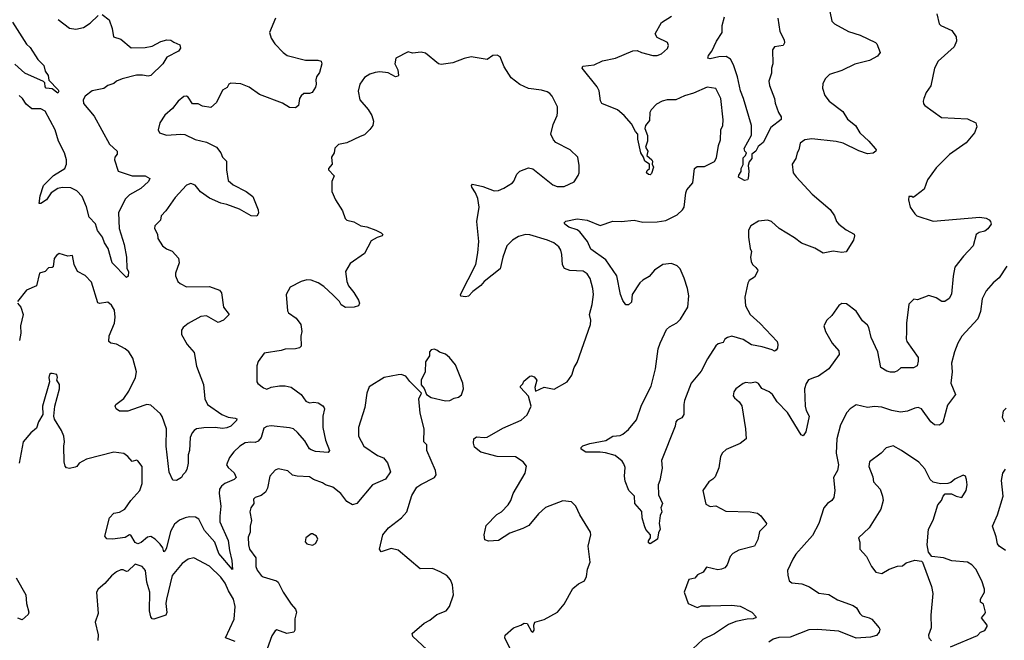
# Model space of a CAD drawing. Extents: x 2056909 to 2160450, y 827444 to 1016825.
# Tile 425 of 501: x 2090628 to 2097512, y 993658 to 997994. Entities that reach past the tile are written whole.
import ezdxf

# ---------------------------------------------------------------- set-up
doc = ezdxf.new("R2010")
doc.units = 0

msp = doc.modelspace()

# ---------------------------------------------------------------- linework, layer by layer
at = {"layer": '0CON10XD'}
for points in [[(2091205, 998031.2), (2091253.6, 997993.6), (2091274.2, 997934.2), (2091283.8, 997875), (2091335, 997857.5), (2091407.1, 997797.1), (2091505, 997800), (2091555, 997809.4), (2091615, 997842.5), (2091657, 997853), (2091685, 997852.5), (2091705, 997836.7), (2091748.3, 997818.3), (2091752.5, 997795), (2091738.8, 997775), (2091657.2, 997732.8), (2091629.1, 997685), (2091545.5, 997604.5), (2091525, 997599.4), (2091486.8, 997606.8), (2091445, 997607.9), (2091345, 997581.1), (2091305, 997565.6), (2091285, 997548.6), (2091245, 997535.8), (2091216.6, 997513.4), (2091135, 997498), (2091085, 997461.2), (2091071.4, 997435), (2091075, 997410), (2091149.5, 997319.5), (2091255.7, 997125), (2091310, 997075), (2091310, 997055), (2091294, 997035), (2091290, 997015), (2091315.5, 996935.5), (2091413.5, 996903.5), (2091505, 996902.9), (2091536.7, 996885), (2091529.2, 996865), (2091474.2, 996815), (2091395, 996770), (2091365, 996740), (2091319.5, 996645), (2091324.2, 996535.8), (2091357.3, 996425), (2091374.4, 996335), (2091377, 996257), (2091387.5, 996235), (2091386.4, 996203.6), (2091375, 996192.5), (2091275, 996296), (2091247, 996397), (2091221.5, 996435), (2091206.2, 996476.2), (2091171.9, 996521.9), (2091158.7, 996568.7), (2091113.1, 996615), (2091095, 996686.2), (2091065, 996758.8), (2091028.1, 996798.1), (2090985, 996820), (2090925, 996821.1), (2090895, 996815.5), (2090848.6, 996785), (2090815, 996735.7), (2090775, 996710), (2090765, 996710), (2090772, 996765), (2090793.4, 996836.6), (2090863.8, 996906.2), (2090944.4, 996955.6), (2090954.4, 996985), (2090955.7, 997014.3), (2090941.5, 997065), (2090899.5, 997145), (2090875, 997225.7), (2090805.8, 997355.8), (2090775, 997370.9), (2090712.9, 997372.9), (2090674, 997405), (2090648, 997445), (2090623.8, 997465)], [(2090896.1, 997996.1), (2090975.7, 997935.7), (2091021.3, 997928.7), (2091075, 997941.1), (2091119.5, 997970.5), (2091175.6, 998024.4)], [(2092415.8, 998005), (2092374.2, 997905), (2092386.1, 997866.1), (2092412, 997825), (2092468.8, 997765), (2092497.5, 997745), (2092625, 997712.5), (2092711.7, 997711.7), (2092735.8, 997705.8), (2092741.2, 997685), (2092723.8, 997625), (2092703.8, 997595), (2092698, 997575), (2092700.8, 997545), (2092695.9, 997524.1), (2092672.5, 997485), (2092655, 997478.8), (2092615, 997478.8), (2092595, 997463.3), (2092583.8, 997445), (2092576.2, 997395), (2092555, 997378.8), (2092515, 997380.8), (2092465, 997412), (2092305, 997472.9), (2092232, 997522), (2092175, 997546.4), (2092105, 997550.8), (2092090, 997545), (2092078.3, 997521.7), (2092045, 997501.2), (2092003.8, 997415), (2091965, 997380), (2091905, 997391.2), (2091875, 997406.7), (2091835, 997407.5), (2091805, 997453.3), (2091795, 997460), (2091775, 997458.8), (2091735.8, 997424.2), (2091696.6, 997373.4), (2091641.5, 997328.5), (2091606.9, 997273.1), (2091595.7, 997225.7), (2091605, 997204), (2091655, 997187.5), (2091754.2, 997194.2), (2091781.3, 997191.3), (2091855, 997158.6), (2091935, 997139.5), (2092004, 997105), (2092034, 997065), (2092046.2, 997035), (2092073.8, 997005), (2092074.1, 996945.9), (2092085, 996870), (2092121.3, 996841.3), (2092211.2, 996795), (2092258.7, 996758.7), (2092294, 996665), (2092296.4, 996643.6), (2092285, 996622.5), (2092245.9, 996624.1), (2092165, 996670.5), (2092075, 996704.3), (2092035, 996712.5), (2091955, 996747.5), (2091891.4, 996791.4), (2091855, 996837.5), (2091825, 996850), (2091795, 996838), (2091715, 996752.5), (2091650.3, 996659.7), (2091616.2, 996625), (2091611.2, 996595), (2091573.8, 996555), (2091570, 996535), (2091590.8, 996495), (2091594.2, 996465), (2091626, 996415), (2091655, 996392.5), (2091695, 996376.2), (2091738.9, 996328.9), (2091741.9, 996295), (2091716.4, 996223.6), (2091716.7, 996205), (2091733.8, 996165), (2091750.3, 996150.3), (2091795, 996129.2), (2091955, 996130.6), (2092025.7, 996105.7), (2092038, 996085), (2092052, 995985), (2092093.3, 995935), (2092053.3, 995895), (2092015, 995878.6), (2091935, 995924.4), (2091895, 995921.4), (2091805, 995871.4), (2091771.2, 995845), (2091758, 995825), (2091760, 995795), (2091798.8, 995725), (2091848.7, 995668.7), (2091863.7, 995573.7), (2091912.2, 995445), (2091921.5, 995345), (2091940, 995305), (2092041.2, 995235), (2092085, 995217.8), (2092135, 995210.8), (2092146, 995205), (2092143.8, 995195), (2092104, 995155), (2092075, 995143.9), (2092045, 995138.9), (2091995, 995145.5), (2091915, 995143.7), (2091865, 995136.1), (2091848.6, 995125), (2091832.7, 995107.3), (2091819.4, 995075), (2091815.8, 994985), (2091806, 994955), (2091806, 994895), (2091797.3, 994852.7), (2091785, 994830), (2091767.5, 994815), (2091760, 994795), (2091725, 994774), (2091698.3, 994778.3), (2091673.6, 994833.6), (2091652.8, 995015), (2091654.6, 995135), (2091623.1, 995223.1), (2091611.7, 995241.7), (2091545, 995302), (2091515.7, 995305.7), (2091495, 995300)], [(2096292.3, 998052.3), (2096305, 997983.3), (2096323.3, 997965), (2096422.1, 997912.1), (2096505, 997885.6), (2096610, 997835), (2096620, 997825), (2096643.3, 997765), (2096625, 997740), (2096570, 997710), (2096467.3, 997682.7), (2096375, 997640), (2096289.3, 997610.7), (2096259.3, 997580.7), (2096243.6, 997546.4), (2096240, 997515), (2096256, 997466), (2096286, 997425), (2096382.7, 997352.7), (2096415, 997298.8), (2096471.4, 997255), (2096500.8, 997205), (2096565.4, 997145.4), (2096608.8, 997095), (2096616.2, 997085), (2096612.5, 997075), (2096595, 997061.2), (2096555, 997056.9), (2096495, 997078.2), (2096385, 997131.8), (2096335, 997144.6), (2096165, 997161.4), (2096115.9, 997154.1), (2096085, 997132.5), (2096076.2, 997085), (2096063.8, 997065), (2096053.8, 997025), (2096028.8, 996985), (2096036.2, 996925), (2096056.7, 996896.7), (2096168.8, 996775), (2096295, 996668), (2096324.2, 996625), (2096339.2, 996585), (2096355, 996566), (2096405, 996527.1), (2096462.5, 996495), (2096465.3, 996485), (2096456.2, 996455), (2096405, 996373.3), (2096375, 996367.5), (2096315, 996377.8), (2096245.9, 996364.1), (2096187.4, 996397.4), (2096092.9, 996432.9), (2096045, 996471.2), (2095938.5, 996535), (2095885, 996585.5), (2095855, 996594.4), (2095792.8, 996587.2), (2095738.8, 996555), (2095724.2, 996525), (2095722.5, 996475), (2095735.7, 996395.7), (2095744.3, 996375), (2095737.5, 996335), (2095742.5, 996305), (2095751.4, 996285), (2095774.1, 996264.1), (2095788.5, 996245), (2095785.6, 996235), (2095764.3, 996195.7), (2095728.2, 996171.8), (2095717.4, 996152.6), (2095697.1, 996055), (2095702.5, 995995), (2095734.5, 995935), (2095805, 995872.9), (2095922.5, 995745), (2095928.8, 995725), (2095925, 995700), (2095917.5, 995685), (2095905, 995677.5), (2095888.8, 995688.8), (2095819.5, 995709.5), (2095745, 995723.8), (2095685, 995760), (2095607.6, 995782.4), (2095576.2, 995775), (2095558.5, 995761.5), (2095545, 995740), (2095510.2, 995729.8), (2095494.6, 995715.4), (2095436.5, 995625), (2095391.4, 995538.6), (2095322.9, 995455), (2095276.5, 995335), (2095270.8, 995305), (2095271.4, 995235), (2095257.6, 995212.4), (2095225, 995197.5), (2095214.3, 995185), (2095209.5, 995155), (2095115.9, 994914.1), (2095119.5, 994860.5), (2095103.3, 994775), (2095091.2, 994745), (2095094, 994675), (2095121.2, 994615), (2095110, 994585), (2095116.2, 994555), (2095105, 994530), (2095098.8, 994475), (2095106.7, 994435), (2095095, 994410), (2095087.5, 994365), (2095035, 994332.5), (2095025, 994340), (2095023.6, 994353.6), (2095037.5, 994375), (2095037.5, 994395), (2095005, 994433.3), (2094995, 994457.5), (2094980.6, 994515), (2094977.6, 994557.6), (2094929.4, 994615), (2094926.9, 994665), (2094887.7, 994705), (2094861.2, 994771.2), (2094856.1, 994805), (2094861.1, 994865), (2094852.4, 994892.4), (2094839.7, 994909.7), (2094790.3, 994950.3), (2094722.9, 994967.1), (2094687.1, 994972.9), (2094585, 994972), (2094554.1, 994994.1), (2094553.3, 995005), (2094565, 995016), (2094615, 995033.8), (2094725, 995054), (2094775, 995085.8), (2094825, 995090), (2094845, 995098.6), (2094885, 995131.4), (2094940.6, 995199.4), (2094975, 995302), (2095043.6, 995435), (2095073.8, 995555), (2095090.9, 995695), (2095105.4, 995734.6), (2095150.2, 995829.8), (2095171.2, 995848.8), (2095222.4, 995877.6), (2095248.2, 995901.8), (2095298, 995985), (2095305.3, 996065.3), (2095296.1, 996116.1), (2095272.5, 996187.5), (2095244.5, 996254.5), (2095225, 996274.2), (2095185, 996290), (2095125, 996284.4), (2095067.1, 996245), (2095028.8, 996201.2), (2094984.7, 996175.3), (2094964, 996156), (2094910.8, 996075), (2094905, 996021.2), (2094885, 996003.3), (2094865, 996002.5), (2094845, 996032.5), (2094828, 996075), (2094802, 996205), (2094726.3, 996316.3), (2094622, 996392), (2094598.6, 996445), (2094543.4, 996513.4), (2094525.6, 996525.6), (2094468, 996545), (2094438.8, 996565), (2094433.8, 996575), (2094445, 996587.1), (2094525, 996602.7), (2094595, 996593.6), (2094685, 996555.6), (2094775, 996588), (2094834, 996584)], [(2094834, 996584), (2094925, 996593.8), (2094985, 996580.8), (2095085, 996581.4), (2095145, 996591.9), (2095225, 996632), (2095261.2, 996665), (2095274.2, 996685), (2095284.4, 996785.6), (2095292, 996805), (2095334, 996855), (2095346.2, 996955), (2095365, 996968.6), (2095415, 996968), (2095485, 997004.3), (2095500.3, 997029.7), (2095514.3, 997115), (2095527.5, 997155), (2095530, 997225), (2095544, 997255), (2095545.8, 997295), (2095530.6, 997445), (2095495, 997513.3), (2095435, 997522.2), (2095338.8, 997481.2), (2095275, 997463.6), (2095214.6, 997435.4), (2095155, 997433.5), (2095120, 997425), (2095080, 997405), (2095042.5, 997365), (2095034.3, 997345), (2095030.5, 997289.5), (2095004, 997255), (2094998, 997235), (2095016, 997185), (2095016.2, 997145), (2095002.5, 997105), (2095020, 997075), (2095012.5, 997045), (2095047.5, 997015), (2095052.5, 997005), (2095050, 996985), (2095060, 996965), (2095045, 996920), (2095035, 996910), (2095025, 996912.5), (2095010, 996925), (2095015, 996940), (2095030, 996955), (2095030, 996985), (2094997.5, 997005), (2094990, 997035), (2094971.2, 997065), (2094949.3, 997159.3), (2094950, 997195), (2094932.5, 997212.5), (2094905, 997266.7), (2094855, 997326.2), (2094807.5, 997365), (2094698.3, 997408.3), (2094688.8, 997428.8), (2094678.3, 997498.3), (2094665.7, 997525.7), (2094560, 997655), (2094565, 997670), (2094645, 997678.6), (2094702.7, 997707.3), (2094793.9, 997726.1), (2094915, 997776.7), (2094945, 997780), (2094975, 997766.2), (2095055, 997743.8), (2095085, 997744), (2095114.1, 997755.9), (2095157.3, 997792.7), (2095164, 997815), (2095156.2, 997835), (2095085, 997870), (2095070, 997895), (2095114.3, 997975.7), (2095185, 998018.8)], [(2095928.8, 998005), (2095942, 997912), (2095972.9, 997855), (2095976, 997834), (2095965.6, 997814.4), (2095906.1, 997803.9), (2095890, 997785), (2095894, 997685), (2095884, 997655), (2095885, 997620), (2095866.2, 997565), (2095870, 997535), (2095905.7, 997445), (2095910.3, 997410.3), (2095934, 997345), (2095952.5, 997315), (2095952.5, 997297.5), (2095878.2, 997241.8), (2095825, 997136.7), (2095790.5, 997109.5), (2095774.1, 997075.9), (2095747.5, 997055), (2095746, 997025), (2095728.8, 997001.2), (2095721.2, 996975), (2095725.7, 996935.7), (2095722, 996885), (2095716.2, 996875), (2095695, 996870.8), (2095654, 996895), (2095655, 996907.5), (2095671.2, 996935), (2095671.2, 996955), (2095686.2, 996983.8), (2095685, 997030), (2095702.5, 997045), (2095710, 997065), (2095697.5, 997075), (2095693.8, 997095), (2095743.2, 997186.8), (2095744.3, 997255), (2095688.8, 997445), (2095666.9, 997496.9), (2095647.1, 997595), (2095619, 997679), (2095598.5, 997718.5), (2095568.1, 997738.1), (2095515, 997734.6), (2095455, 997721.4), (2095440, 997725), (2095444.4, 997745), (2095467.1, 997775), (2095500.6, 997845), (2095538.5, 997905), (2095539.5, 997955), (2095555.7, 998014.3)], [(2097038.8, 998035), (2097056.7, 997965), (2097066.7, 997955), (2097145, 997920), (2097175.8, 997875.8), (2097177.5, 997845), (2097161.2, 997805), (2097049.2, 997705), (2097024, 997655), (2096997.6, 997532.4), (2096966.2, 997485), (2096948.8, 997445), (2096944, 997425), (2096947.7, 997407.7), (2096955.9, 997395.9), (2097072.3, 997312.3), (2097255, 997301.2), (2097313.3, 997273.3), (2097318.8, 997245), (2097303.8, 997205), (2097245, 997133.8), (2097127.3, 997052.7), (2097035, 996958.8), (2096973.8, 996875), (2096950.7, 996809.3), (2096890, 996765), (2096875, 996752.5), (2096865, 996760), (2096845, 996760), (2096842.5, 996735), (2096853.3, 996685), (2096885, 996637.5), (2096900, 996625), (2097015, 996586.7), (2097340, 996615), (2097385, 996606.7), (2097405.5, 996595.5), (2097416.2, 996585), (2097418.8, 996565), (2097397, 996533), (2097375, 996516.2), (2097335, 996507.1), (2097315.6, 996494.4), (2097294.2, 996415), (2097226.9, 996343.1), (2097165.6, 996264.4), (2097153.4, 996203.4), (2097142.1, 996077.9), (2097125, 996046.7), (2097095, 996026.2), (2097075, 996025.8), (2097035, 996050.8), (2096985, 996066.7), (2096905, 996037.5), (2096878.3, 996041.7), (2096845, 996007.5), (2096828.1, 995875), (2096828.9, 995811.1), (2096825.6, 995765), (2096830.6, 995745), (2096908.6, 995635), (2096910.5, 995609.5), (2096903.3, 995575), (2096877.7, 995562.3), (2096787.7, 995562.3), (2096765, 995540), (2096745, 995531.2), (2096715, 995531.2), (2096689.7, 995539.7), (2096649.2, 995565), (2096626.4, 995675), (2096581.5, 995775), (2096564.3, 995845), (2096555, 995861.2), (2096520.7, 995890.7), (2096475, 995958), (2096408.3, 996008.3), (2096375, 996011.2), (2096355, 995996.7), (2096305, 995926.7), (2096270, 995895), (2096250, 995855), (2096262.5, 995815), (2096308, 995735), (2096355, 995680), (2096357.5, 995655), (2096285, 995555.7), (2096212, 995505), (2096184.6, 995495.4)], [(2090576.5, 997976.5), (2090675, 997824.6), (2090700.1, 997800.1), (2090755, 997716.2), (2090796.7, 997675), (2090806.2, 997635), (2090828, 997605), (2090831.7, 997571.7), (2090896.9, 997505), (2090902, 997495), (2090895, 997481.2), (2090855, 997512), (2090814, 997515), (2090806, 997525), (2090803.3, 997553.3), (2090793.8, 997563.8), (2090665, 997620.5), (2090595, 997683.5)], [(2094054, 993604), (2094020, 993675), (2094022, 993695), (2094080.6, 993745), (2094130.6, 993765), (2094155, 993777.7), (2094175, 993776), (2094205, 993720), (2094215, 993715.6), (2094225, 993730), (2094222.2, 993765), (2094230, 993785), (2094295, 993802.9), (2094388, 993855), (2094435, 993910), (2094495, 994020), (2094535, 994053.3), (2094577.3, 994072.7), (2094590.8, 994105), (2094597.5, 994155), (2094617.1, 994205), (2094601.5, 994315), (2094620, 994395), (2094617.5, 994415), (2094544.4, 994535), (2094515.8, 994595), (2094485.6, 994625.6), (2094425, 994631.9), (2094303.6, 994586.4), (2094255, 994541.1), (2094188.5, 994461.5), (2094145, 994438.9), (2094055, 994406.9), (2093975, 994355.8), (2093905, 994350), (2093879.3, 994359.3), (2093876.2, 994395), (2093889.5, 994460.5), (2093963.8, 994536.2), (2093995.7, 994555), (2094042.5, 994605), (2094060.8, 994635), (2094078.1, 994685), (2094162.5, 994825), (2094172, 994875), (2094148.8, 994905), (2094095, 994940.6), (2093965, 994943.5), (2093852.4, 994972.4), (2093808.3, 995008.3), (2093800, 995035), (2093803.8, 995065), (2093820.9, 995079.1), (2093875, 995074.3), (2093895, 995078.6), (2094005, 995140), (2094135, 995197.5), (2094175, 995233.8), (2094204, 995295), (2094184, 995364), (2094130, 995425), (2094130, 995435), (2094145, 995450), (2094151.7, 995468.3), (2094195, 995503.3), (2094205, 995506.7), (2094225, 995498.8), (2094243.8, 995475), (2094230, 995425), (2094235, 995400), (2094295, 995426.7), (2094365, 995413.8), (2094455, 995463.3), (2094488.3, 995511.7), (2094504.3, 995565), (2094525, 995598.8), (2094619.1, 995865), (2094620.9, 995895), (2094611.5, 995935), (2094631.1, 996005), (2094638.8, 996075), (2094635.3, 996115.3), (2094615.9, 996185.9), (2094595, 996220), (2094567.6, 996237.6), (2094475, 996241.5), (2094437.5, 996255), (2094422.9, 996282.9), (2094418.8, 996355), (2094411.5, 996385), (2094397.9, 996407.9), (2094362.9, 996435), (2094318, 996455), (2094195, 996492.2), (2094165, 996493.8), (2094115, 996479.1), (2094072.5, 996455), (2094034.4, 996415), (2094005.6, 996335), (2093987.1, 996252.9), (2093875, 996165.8), (2093851.7, 996138.3), (2093795, 996095.8), (2093765, 996062.9), (2093745, 996057.1), (2093712.5, 996062.5), (2093708.8, 996075), (2093816.4, 996285), (2093831.2, 996365), (2093837.3, 996445), (2093824.4, 996585), (2093840, 996685), (2093831.4, 996745), (2093815.4, 996785.4), (2093788, 996825), (2093786.2, 996835), (2093794.1, 996845.9), (2093865, 996830), (2093945, 996798), (2093975, 996800), (2094013.6, 996816.4), (2094072.5, 996855), (2094083.6, 996866.4), (2094103.8, 996915), (2094124.4, 996935.6), (2094185, 996958.6), (2094215, 996952.5), (2094355, 996841.2), (2094385, 996828.8), (2094435, 996828), (2094505, 996861.2), (2094533.3, 996905), (2094540, 996925), (2094540, 996975), (2094530, 997035), (2094476.7, 997085), (2094377.2, 997137.2), (2094360.8, 997155), (2094342, 997195), (2094356.9, 997263.1), (2094385.7, 997325), (2094388, 997345), (2094386.7, 997385), (2094350.5, 997460.5), (2094335, 997478.8), (2094315, 997490), (2094275, 997501.9), (2094185, 997514.4), (2094125, 997541.8), (2094065, 997588.6), (2094015.8, 997665), (2093986.1, 997736.1), (2093965, 997747.5), (2093935, 997743.3), (2093895, 997716.7), (2093785, 997736.2), (2093735, 997724), (2093655, 997692), (2093575, 997681.2), (2093555, 997686.7), (2093465, 997760), (2093435, 997766.7), (2093375, 997760), (2093345, 997770), (2093256.7, 997725), (2093251.2, 997685), (2093272, 997645), (2093276.2, 997605), (2093270.7, 997599.3), (2093255, 997596.2), (2093205, 997622.9), (2093145, 997630.6), (2093113.4, 997626.6), (2093075.7, 997614.3), (2093038.3, 997591.7), (2093006, 997545), (2092994.3, 997495), (2093005.8, 997435), (2093065, 997366.2), (2093089.2, 997325), (2093102, 997285), (2093095.8, 997255), (2093075, 997228), (2093038.9, 997191.1), (2093008, 997178), (2092915, 997134.2), (2092857.3, 997122.7), (2092832.3, 997097.7), (2092825.9, 997064.1), (2092807, 997033), (2092812.5, 996985), (2092787.5, 996955), (2092787.5, 996945), (2092827, 996903), (2092810, 996865), (2092810, 996795), (2092836.7, 996735), (2092885, 996660), (2092904, 996605), (2092915, 996593.8), (2092965, 996583.3), (2093012.5, 996555), (2093055, 996547.8), (2093116.7, 996525), (2093156.2, 996505), (2093166.7, 996493.3), (2093162.5, 996485), (2093126.4, 996473.6), (2093085, 996449.2), (2093039.1, 996360.9), (2092938.8, 996291.2), (2092905.9, 996234.1), (2092914.5, 996165), (2092926.9, 996135), (2092965, 996088), (2092997.5, 996035), (2093004, 996015), (2092996.2, 995995), (2092966.1, 995986.1), (2092905, 995983.8), (2092875, 996003.3), (2092863.8, 996025), (2092819.1, 996069.1), (2092755, 996130.8), (2092715, 996155.8), (2092665, 996174.3), (2092635, 996175.8), (2092595, 996165.8), (2092520, 996125), (2092490, 996075), (2092500.7, 995960.7), (2092507, 995947), (2092559.7, 995909.7), (2092592.9, 995865), (2092599.4, 995815), (2092594.2, 995784.2), (2092595.8, 995714.2), (2092585, 995702), (2092555, 995694.3), (2092483.6, 995693.6), (2092455, 995682.5), (2092336.1, 995663.9), (2092295, 995607.5), (2092286, 995575), (2092286.2, 995465), (2092292.3, 995452.3), (2092331.7, 995421.7), (2092355, 995414), (2092386.1, 995426.1), (2092445, 995435.8), (2092485, 995435.8), (2092525, 995427.5), (2092595, 995376), (2092628.3, 995328.3), (2092655, 995317.1), (2092685, 995322.2), (2092715, 995317.1), (2092747.3, 995297.3), (2092756.4, 995283.6), (2092759.2, 995275), (2092746.7, 995225), (2092748.2, 995145), (2092765, 995056.7), (2092793.8, 994985), (2092785, 994970), (2092695, 994977.5), (2092665, 994988.6), (2092655, 994996), (2092622, 995052), (2092571.1, 995111.1), (2092541.2, 995135), (2092515, 995143.5), (2092385, 995157.3), (2092355, 995151.9), (2092335, 995140), (2092315.4, 995074.6), (2092295, 995048.6), (2092275, 995041.1), (2092245, 995043.6), (2092205, 995037.5), (2092166.2, 995013.8), (2092124.2, 994975), (2092095.7, 994935), (2092074.3, 994885), (2092085.5, 994865.5), (2092127.5, 994827.5), (2092140.6, 994795), (2092128.1, 994781.9), (2092061.9, 994755), (2092037.8, 994735), (2092025.5, 994715), (2092022.3, 994685), (2092034.5, 994595), (2092026.2, 994525), (2092028.2, 994485), (2092086.3, 994356.3), (2092095.2, 994285), (2092112.1, 994215), (2092115, 994152.9), (2092020.7, 994265), (2091991.8, 994345), (2091919.7, 994425), (2091879.2, 994505), (2091858, 994518), (2091815, 994520), (2091785.9, 994514.1), (2091745, 994496.7), (2091710.5, 994469.5), (2091681.1, 994418.9), (2091655.3, 994305), (2091645, 994284), (2091635, 994277.5), (2091628.5, 994305), (2091610.8, 994330.8), (2091575, 994365.5), (2091545, 994383.5), (2091521.2, 994378.8), (2091478.3, 994341.7), (2091455, 994332.7), (2091435, 994342.2), (2091405, 994392.5), (2091395, 994394.2), (2091365, 994376.7), (2091275.7, 994365.7)], [(2091495, 995300), (2091385, 995260), (2091325, 995260.4), (2091301.5, 995275), (2091295.6, 995295), (2091300, 995305), (2091355, 995347.1), (2091391.2, 995398.8), (2091438.5, 995495), (2091445.5, 995535), (2091419.7, 995629.7), (2091390.8, 995675), (2091366.2, 995695), (2091305, 995727.1), (2091264.2, 995734.2), (2091252, 995745), (2091254.4, 995785), (2091290.6, 995875), (2091295.6, 995915), (2091290.8, 995965), (2091270.3, 996000.3), (2091245, 996022), (2091185, 996010.6), (2091175, 996016), (2091130.3, 996160.3), (2091085, 996208), (2091031.2, 996235), (2091009.4, 996285), (2090997.7, 996347.7), (2090965, 996343.3), (2090905, 996360), (2090885, 996347.5), (2090870, 996325), (2090861.2, 996268.8), (2090855, 996262.5), (2090829.3, 996260.7), (2090805, 996236.2), (2090767.3, 996222.7), (2090746, 996135), (2090675.5, 996104.5), (2090613.3, 996025)], [(2097528.2, 996271.8), (2097475, 996191.2), (2097433.1, 996156.9), (2097385, 996101.2), (2097357.8, 996045), (2097344.6, 995955.4), (2097326.7, 995905), (2097215, 995784), (2097186.9, 995735), (2097163.1, 995675), (2097141.5, 995595), (2097148.2, 995535), (2097138.9, 995455), (2097170, 995375), (2097115, 995301.2), (2097080.7, 995179.3), (2097058.3, 995161.7), (2097023.6, 995163.6), (2096997.5, 995185), (2096932.5, 995275), (2096910, 995285), (2096885, 995280.5), (2096835, 995258.5), (2096785, 995253.2), (2096725, 995263.8), (2096655, 995287.3), (2096605, 995292.2), (2096555, 995285.7), (2096475, 995302.5), (2096435, 995276.7), (2096410.9, 995249.1), (2096365.6, 995164.4), (2096340, 995065), (2096336.9, 994965), (2096351.9, 994885), (2096345.6, 994845), (2096318.1, 994795), (2096325.7, 994705), (2096318.8, 994655), (2096306.7, 994635), (2096275, 994614), (2096250.8, 994585), (2096214.3, 994475), (2096170.2, 994389.8), (2096055, 994260), (2096032, 994225), (2095996.7, 994145), (2095997.5, 994112.5), (2096006.7, 994075), (2096025, 994058.8), (2096095, 994053.5), (2096150.8, 994030.8), (2096215, 993988), (2096285, 993977.5), (2096345, 993940), (2096455, 993901.9), (2096477.5, 993885), (2096500.8, 993845), (2096518.3, 993828.3), (2096566.4, 993816.4), (2096586.2, 993805), (2096637.5, 993745), (2096642.5, 993735), (2096636.7, 993715), (2096617, 993693), (2096575, 993680), (2096475, 993672.4), (2096355, 993722.9), (2096205, 993733.9), (2096145, 993732.2), (2096015, 993681.1), (2095935, 993678.8), (2095895, 993665.5), (2095864.3, 993645)], [(2090613.3, 996015), (2090635.8, 995985.8), (2090652.5, 995935), (2090634.3, 995855.7), (2090636.8, 995803.2), (2090627, 995753)], [(2093605, 995330.8), (2093635, 995334.3), (2093665, 995351.2), (2093695, 995356.2), (2093715.8, 995374.2), (2093731.2, 995415), (2093726.2, 995455), (2093674.2, 995584.2), (2093633.3, 995635), (2093605, 995658), (2093562.3, 995672.3), (2093545, 995686), (2093525, 995692), (2093505, 995688.8), (2093492.5, 995675), (2093493.8, 995645), (2093464, 995605), (2093462, 995535), (2093434, 995475), (2093433.6, 995443.6), (2093455, 995417.5), (2093472.5, 995375), (2093505, 995354), (2093605, 995330.8)], [(2091275.7, 994365.7), (2091236.9, 994366.9), (2091222.5, 994385), (2091255.4, 994514.6), (2091285, 994547.1), (2091325, 994553.1), (2091362, 994575), (2091405, 994636.2), (2091468, 994705), (2091484.1, 994754.1), (2091485, 994872.5), (2091455, 994913.3), (2091445, 994916.2), (2091415, 994908), (2091385, 994942), (2091355, 994964.2), (2091285, 994974), (2091095, 994923.1), (2091043.1, 994896.9), (2091026.5, 994873.5), (2091015, 994867.5), (2090975, 994859.2), (2090954.3, 994864.3), (2090945.9, 994875.9), (2090940, 994905), (2090935.6, 995015), (2090941.4, 995045), (2090935.7, 995085), (2090920.8, 995125), (2090872.3, 995202.3), (2090866.7, 995225), (2090872.5, 995295), (2090906.7, 995415), (2090906.7, 995445), (2090887.5, 995475), (2090892.5, 995495), (2090887.5, 995515), (2090855, 995523.3), (2090845, 995523.3), (2090836.7, 995515), (2090831.2, 995495), (2090836.4, 995463.6), (2090787.5, 995295), (2090790, 995235), (2090760, 995185), (2090745, 995140), (2090705, 995107.5), (2090653.3, 995045), (2090624.5, 994895.5)], [(2093473.6, 993593.6), (2093376.7, 993685), (2093372, 993705), (2093455, 993778), (2093495, 993799.2), (2093545, 993837.5), (2093608.8, 993865), (2093632, 993895), (2093660.8, 993975), (2093654, 994045), (2093639.7, 994079.7), (2093615, 994110), (2093567.9, 994137.9), (2093515, 994159.2), (2093428.6, 994158.6), (2093275, 994287.5), (2093225, 994299.2), (2093156.1, 994276.1), (2093144.2, 994294.2), (2093166.2, 994395), (2093205.5, 994444.5), (2093298, 994515), (2093333.8, 994555), (2093370, 994670), (2093405, 994727.5), (2093432.3, 994747.7), (2093527.5, 994795), (2093539.2, 994815), (2093535.8, 994845), (2093473.3, 994985), (2093473.3, 995025), (2093453.3, 995045), (2093455.8, 995135), (2093426.7, 995245), (2093418, 995345), (2093437.5, 995385), (2093355, 995467.5), (2093327.5, 995505), (2093295, 995516.2), (2093275, 995513.8), (2093175, 995494), (2093070.9, 995429.1), (2093054.3, 995385), (2093040, 995285), (2092996, 995145), (2092997.5, 995085), (2093033.3, 995015), (2093130.3, 994950.3), (2093172.3, 994932.3), (2093199.2, 994899.2), (2093220, 994835), (2093185.7, 994784.3), (2093095, 994744.4), (2092985.5, 994614.5), (2092955, 994604), (2092915, 994629.2), (2092872.9, 994685), (2092818, 994728), (2092765, 994744.3), (2092745, 994759.2), (2092682.4, 994782.4), (2092655, 994800), (2092567.5, 994805)], [(2096184.6, 995495.4), (2096142.6, 995477.4), (2096127.2, 995452.8), (2096115.6, 995415), (2096118.8, 995295), (2096126.2, 995265), (2096146.5, 995225), (2096124, 995115), (2096105, 995087.5), (2096091.2, 995095), (2095995, 995249.4), (2095924.2, 995325), (2095890.8, 995375), (2095868.8, 995395), (2095817.3, 995417.3), (2095793, 995453), (2095775, 995462), (2095735, 995456), (2095705, 995458.8), (2095685, 995453.3), (2095634.1, 995415.9), (2095620, 995395), (2095617, 995367), (2095625, 995352.5), (2095658.8, 995325), (2095675.7, 995295.7), (2095703.3, 995135), (2095706, 995065), (2095665, 995034.3), (2095567.7, 994992.3), (2095541.7, 994968.3), (2095527.7, 994942.3), (2095515, 994862.5), (2095489.7, 994800.3), (2095475, 994783.8), (2095445, 994766.2), (2095403.8, 994705), (2095425, 994610), (2095455, 994594.3), (2095495, 994598), (2095565, 994560.8), (2095735, 994556.9), (2095785, 994546.9), (2095809.1, 994529.1), (2095848.8, 994475), (2095846.7, 994465), (2095800.9, 994419.1), (2095787.4, 994362.6), (2095765, 994316.7), (2095655, 994288.6), (2095613.8, 994265), (2095595.8, 994244.2), (2095574.2, 994185), (2095558.8, 994165), (2095535, 994154.4), (2095508.3, 994151.7), (2095430, 994170), (2095406.7, 994135), (2095367.5, 994115), (2095348.3, 994091.7), (2095307, 994083), (2095273.3, 993995), (2095302.5, 993915), (2095365, 993887.5), (2095395, 993900), (2095455, 993900), (2095604.5, 993904.5), (2095665, 993895.8), (2095746.7, 993855), (2095777, 993823), (2095772.5, 993815), (2095755, 993808), (2095715, 993806.7), (2095635, 993790.6), (2095582.4, 993767.6), (2095485, 993702.5), (2095405, 993663.5), (2095335, 993598.2)], [(2097515, 995182), (2097498.9, 995215), (2097505, 995261.2), (2097525, 995280)], [(2097135, 993613.8), (2097325, 993692.9), (2097345.7, 993714.3), (2097375, 993727.5), (2097392.5, 993755), (2097392.5, 993765), (2097352, 993815), (2097376.6, 993843.4), (2097379.2, 993855), (2097365, 993910), (2097344.2, 993924.2), (2097345, 993946.2), (2097372.5, 993995), (2097372.5, 994015), (2097355.5, 994075), (2097312.7, 994155), (2097285, 994186.7), (2097255, 994203.5), (2097145, 994213.3), (2097087.5, 994235), (2097003.9, 994243.9), (2096982.5, 994275), (2096973.3, 994325), (2096981.4, 994435), (2097013.2, 994496.8), (2097045.8, 994604.2), (2097073.3, 994635), (2097084.1, 994665.9), (2097098.3, 994681.7), (2097141.7, 994681.7), (2097174.3, 994664.3), (2097215, 994656.2), (2097245.6, 994705), (2097252.9, 994745), (2097248.3, 994781.7), (2097240, 994805), (2097225, 994811.2), (2097165, 994783.8), (2097138.3, 994761.7), (2097116.7, 994753.3), (2097065, 994751.2), (2097013.2, 994763.2), (2096992.4, 994782.4), (2096955, 994856.2), (2096915, 994904), (2096793.3, 994985), (2096735, 995016.2), (2096685, 995004), (2096651.2, 994965), (2096569.2, 994905), (2096563.6, 994873.6), (2096591.3, 994801.3), (2096598, 994765), (2096644, 994715), (2096660.8, 994665), (2096664.3, 994635), (2096648, 994575), (2096565.8, 994445), (2096493.3, 994375), (2096502.5, 994345), (2096502.5, 994295), (2096548.8, 994245), (2096582, 994175), (2096614.2, 994134.2), (2096655, 994126.2), (2096705.7, 994154.3), (2096765, 994175.8), (2096800.5, 994179.5), (2096825, 994200), (2096885, 994217.5), (2096931.7, 994211.7), (2096940, 994205), (2097003.1, 994035), (2097011.5, 993985), (2096998.1, 993835), (2097000.8, 993745), (2096982.2, 993695), (2096984.4, 993675), (2097003.7, 993653.7)], [(2092567.5, 994805), (2092535, 994812.5), (2092503.1, 994843.1), (2092435, 994855.7), (2092415, 994848), (2092376, 994805), (2092359.5, 994720.5), (2092345.9, 994694.1), (2092315, 994670.6), (2092273.3, 994655), (2092262, 994645), (2092265.6, 994615), (2092244.5, 994585), (2092237.3, 994555), (2092249.2, 994495), (2092238.9, 994455), (2092238.1, 994415), (2092225, 994380), (2092226.9, 994325), (2092235.7, 994295), (2092279.2, 994235), (2092280, 994175), (2092288.3, 994148.3), (2092315, 994112), (2092330.7, 994100.7), (2092423.3, 994075), (2092435.4, 994065.4), (2092470.6, 993995), (2092525, 993910), (2092556, 993875), (2092562.9, 993855), (2092552.1, 993807.9), (2092550.8, 993729.2), (2092544.2, 993715.8), (2092495, 993705.8), (2092425, 993731.2), (2092413.8, 993725), (2092390.9, 993689.1), (2092345.5, 993565)], [(2097520, 994285), (2097475, 994316.4), (2097463.5, 994333.5), (2097455, 994381.2), (2097429.2, 994455), (2097463.1, 994535), (2097504.3, 994665), (2097492.1, 994775), (2097501.1, 994825), (2097520.6, 994855)], [(2092675, 994322.5), (2092696.7, 994335), (2092712.5, 994365), (2092702.5, 994385), (2092675, 994403.3), (2092665, 994403.3), (2092627.5, 994375), (2092623, 994347), (2092635, 994333.3), (2092675, 994322.5)], [(2092135, 993650), (2092066.7, 993675), (2092126.9, 993805), (2092133.8, 993895), (2092122.3, 993945), (2092086.9, 994005), (2092065, 994058.6), (2092035, 994100), (2091955, 994175.6), (2091845.6, 994235.6), (2091805, 994224.4), (2091764, 994196), (2091695, 994110), (2091654.1, 993945), (2091650.7, 993915), (2091657.3, 993852.7), (2091648.8, 993835), (2091565, 993806.9), (2091555, 993807.5), (2091545, 993821.2), (2091535.4, 993865), (2091537.3, 993995), (2091517.6, 994065), (2091506.4, 994145), (2091485, 994174.3), (2091435, 994189.5), (2091385, 994142.5), (2091375, 994140), (2091351.2, 994151.2), (2091335, 994150.8), (2091305, 994137.5), (2091270.2, 994109.8), (2091224.3, 994055), (2091176, 994015), (2091164.2, 993995), (2091175.7, 993845), (2091156, 993785), (2091177.5, 993697.5), (2091175, 993656.7)], [(2090602.9, 994095), (2090671.9, 993975), (2090674.4, 993915), (2090691.2, 993855), (2090687.5, 993837.5), (2090645, 993802), (2090615, 993813.3)]]:
    msp.add_lwpolyline(points, dxfattribs=at)

doc.saveas('drawing.dxf')
